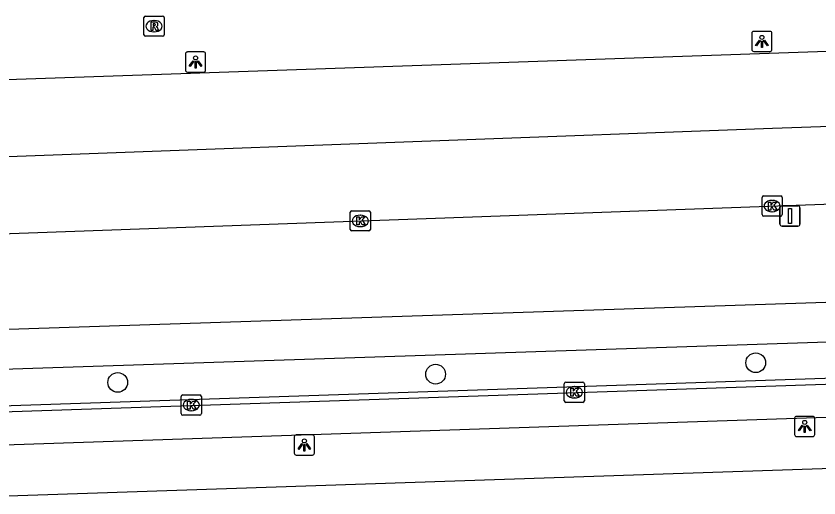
# Model space of a CAD drawing. Extents: x 161084 to 161928, y 385355 to 386522.
# Drawn here: x 161432.81 to 161472.63, y 386466.57 to 386490.46 of the extents above; entities that cross this region are included whole.
import ezdxf

# ---------------------------------------------------------------- set-up
doc = ezdxf.new("R2010")
doc.units = 0
for name, color, linetype in [('IMGEO_Boom', 7, 'Continuous'), ('IMGEO_Fietspad_gesloten', 7, 'Continuous'), ('IMGEO_Kolk', 7, 'Continuous'), ('IMGEO_Lichtpunt', 7, 'Continuous'), ('IMGEO_OVBaan_gesloten', 7, 'Continuous'), ('IMGEO_Rioolput', 7, 'Continuous'), ('IMGEO_Verkeersbordpaal', 7, 'Continuous'), ('IMGEO_Voetpad_open', 7, 'Continuous')]:
    doc.layers.add(name, color=color, linetype=linetype)

msp = doc.modelspace()

# ---------------------------------------------------------------- linework, layer by layer
at = {"layer": 'IMGEO_Boom'}
for centre in [(161469.496, 386473.265), (161453.623, 386472.701), (161437.857, 386472.29)]:
    msp.add_circle(centre, 0.489, dxfattribs=at)
at = {"layer": 'IMGEO_Fietspad_gesloten'}
for points in [[(161504.64, 386477.27), (161503.47, 386477.26), (161500, 386477.146), (161422.42, 386474.59), (161419.34, 386474.481), (161387.908, 386473.37)], [(161504.681, 386475.335), (161503.066, 386475.274), (161500, 386475.173), (161422.655, 386472.617), (161419.403, 386472.504), (161375.032, 386470.964), (161373.83, 386470.922)], [(161373.947, 386469.131), (161374.447, 386469.158), (161419.46, 386470.712), (161422.709, 386470.822), (161500, 386473.404), (161503.428, 386473.519), (161521.211, 386474.123), (161521.222, 386473.985), (161521.236, 386473.81)], [(161373.945, 386468.888), (161419.47, 386470.405), (161422.267, 386470.498), (161500, 386473.118), (161503.432, 386473.234), (161521.028, 386473.8)], [(161521.05, 386472.187), (161503.171, 386471.561), (161500, 386471.455), (161422.381, 386468.851), (161419.522, 386468.753), (161373.892, 386467.179)]]:
    msp.add_lwpolyline(points, dxfattribs=at)
at = {"layer": 'IMGEO_Kolk'}
for p, q in [((161469.809, 386480.611), (161469.809, 386481.463)), ((161469.884, 386481.537), (161470.736, 386481.537)), ((161470.297, 386481.317), (161470.322, 386481.317)), ((161470.81, 386481.463), (161470.81, 386480.611)), ((161449.462, 386480.8), (161450.314, 386480.8)), ((161449.387, 386479.874), (161449.387, 386480.726)), ((161449.875, 386480.58), (161449.9, 386480.58)), ((161450.388, 386480.726), (161450.388, 386479.874)), ((161470.736, 386480.537), (161469.884, 386480.537)), ((161470.32, 386480.757), (161470.295, 386480.757)), ((161449.898, 386480.02), (161449.873, 386480.02)), ((161450.314, 386479.8), (161449.462, 386479.8)), ((161460.001, 386471.378), (161460.001, 386472.23)), ((161460.076, 386472.304), (161460.928, 386472.304)), ((161460.489, 386472.084), (161460.514, 386472.084)), ((161461.002, 386472.23), (161461.002, 386471.378)), ((161441.078, 386471.67), (161441.93, 386471.67)), ((161441.003, 386470.744), (161441.003, 386471.596)), ((161441.491, 386471.45), (161441.516, 386471.45)), ((161442.004, 386471.596), (161442.004, 386470.744)), ((161460.928, 386471.304), (161460.076, 386471.304)), ((161460.512, 386471.524), (161460.487, 386471.524)), ((161441.514, 386470.89), (161441.489, 386470.89)), ((161441.93, 386470.67), (161441.078, 386470.67))]:
    msp.add_line(p, q, dxfattribs=at)
for points in [[(161469.809, 386480.611), (161469.809, 386481.463)], [(161469.884, 386481.537), (161470.736, 386481.537)], [(161470.13, 386481.237), (161470.253, 386481.237), (161470.253, 386481.086), (161470.383, 386481.237), (161470.547, 386481.237), (161470.401, 386481.086), (161470.554, 386480.837), (161470.402, 386480.837), (161470.317, 386481.001), (161470.253, 386480.934), (161470.253, 386480.837), (161470.13, 386480.837), (161470.13, 386481.237)], [(161470.81, 386481.463), (161470.81, 386480.611)], [(161449.462, 386480.8), (161450.314, 386480.8)], [(161449.387, 386479.874), (161449.387, 386480.726)], [(161449.708, 386480.5), (161449.831, 386480.5), (161449.831, 386480.349), (161449.961, 386480.5), (161450.125, 386480.5), (161449.979, 386480.349), (161450.132, 386480.1), (161449.98, 386480.1), (161449.895, 386480.264), (161449.831, 386480.197), (161449.831, 386480.1), (161449.708, 386480.1), (161449.708, 386480.5)], [(161450.388, 386480.726), (161450.388, 386479.874)], [(161470.736, 386480.537), (161469.884, 386480.537)], [(161450.314, 386479.8), (161449.462, 386479.8)], [(161460.001, 386471.378), (161460.001, 386472.23)], [(161460.076, 386472.304), (161460.928, 386472.304)], [(161461.002, 386472.23), (161461.002, 386471.378)], [(161441.078, 386471.67), (161441.93, 386471.67)], [(161460.322, 386472.004), (161460.445, 386472.004), (161460.445, 386471.853), (161460.575, 386472.004), (161460.739, 386472.004), (161460.593, 386471.853), (161460.746, 386471.604), (161460.594, 386471.604), (161460.509, 386471.768), (161460.445, 386471.701), (161460.445, 386471.604), (161460.322, 386471.604), (161460.322, 386472.004)], [(161441.003, 386470.744), (161441.003, 386471.596)], [(161441.324, 386471.37), (161441.447, 386471.37), (161441.447, 386471.219), (161441.577, 386471.37), (161441.741, 386471.37), (161441.595, 386471.219), (161441.748, 386470.97), (161441.596, 386470.97), (161441.511, 386471.134), (161441.447, 386471.067), (161441.447, 386470.97), (161441.324, 386470.97), (161441.324, 386471.37)], [(161442.004, 386471.596), (161442.004, 386470.744)], [(161460.928, 386471.304), (161460.076, 386471.304)], [(161441.93, 386470.67), (161441.078, 386470.67)]]:
    msp.add_lwpolyline(points, dxfattribs=at)
for centre, start, end in [((161469.886, 386481.461), 91.552, 178.448), ((161469.886, 386481.461), 91.552, 178.448), ((161470.734, 386481.461), 1.552, 88.448), ((161470.734, 386481.461), 1.552, 88.448), ((161449.464, 386480.724), 91.552, 178.448), ((161449.464, 386480.724), 91.552, 178.448), ((161450.312, 386480.724), 1.552, 88.448), ((161450.312, 386480.724), 1.552, 88.448), ((161469.886, 386480.613), 181.552, 268.448), ((161469.886, 386480.613), 181.552, 268.448), ((161470.734, 386480.613), 271.552, 358.448), ((161470.734, 386480.613), 271.552, 358.448), ((161449.464, 386479.876), 181.552, 268.448), ((161449.464, 386479.876), 181.552, 268.448), ((161450.312, 386479.876), 271.552, 358.448), ((161450.312, 386479.876), 271.552, 358.448), ((161460.078, 386472.228), 91.552, 178.448), ((161460.078, 386472.228), 91.552, 178.448), ((161460.926, 386472.228), 1.552, 88.448), ((161460.926, 386472.228), 1.552, 88.448), ((161441.08, 386471.594), 91.552, 178.448), ((161441.08, 386471.594), 91.552, 178.448), ((161441.928, 386471.594), 1.552, 88.448), ((161441.928, 386471.594), 1.552, 88.448), ((161460.078, 386471.38), 181.552, 268.448), ((161460.078, 386471.38), 181.552, 268.448), ((161460.926, 386471.38), 271.552, 358.448), ((161460.926, 386471.38), 271.552, 358.448), ((161441.08, 386470.746), 181.552, 268.448), ((161441.08, 386470.746), 181.552, 268.448), ((161441.928, 386470.746), 271.552, 358.448), ((161441.928, 386470.746), 271.552, 358.448)]:
    msp.add_arc(centre, 0.0765, start, end, dxfattribs=at)
for centre, major_axis, ratio, start_param, end_param in [((161470.296, 386481.037), (-0.387, 0.002), 0.722429, 4.712389, 7.853982), ((161470.321, 386481.037), (-0.39, 0.002), 0.717154, 1.570796, 4.712389), ((161449.874, 386480.3), (-0.387, 0.002), 0.722429, 4.712389, 7.853982), ((161449.899, 386480.3), (-0.39, 0.002), 0.717154, 1.570796, 4.712389), ((161460.488, 386471.804), (-0.387, 0.002), 0.722429, 4.712389, 7.853982), ((161460.513, 386471.804), (-0.39, 0.002), 0.717154, 1.570796, 4.712389), ((161441.49, 386471.17), (-0.387, 0.002), 0.722429, 4.712389, 7.853982), ((161441.515, 386471.17), (-0.39, 0.002), 0.717154, 1.570796, 4.712389)]:
    msp.add_ellipse(centre, major_axis=major_axis, ratio=ratio, start_param=start_param, end_param=end_param, dxfattribs=at)
at = {"layer": 'IMGEO_Lichtpunt'}
for p, q in [((161469.304, 386489.602), (161469.304, 386488.795)), ((161469.304, 386489.602), (161469.304, 386488.795)), ((161470.206, 386489.697), (161469.398, 386489.697)), ((161470.206, 386489.697), (161469.398, 386489.697)), ((161470.3, 386488.795), (161470.3, 386489.602)), ((161470.3, 386488.795), (161470.3, 386489.602)), ((161441.218, 386488.579), (161441.218, 386487.772)), ((161441.218, 386488.579), (161441.218, 386487.772)), ((161442.12, 386488.674), (161441.312, 386488.674)), ((161442.12, 386488.674), (161441.312, 386488.674)), ((161442.214, 386487.772), (161442.214, 386488.579)), ((161442.214, 386487.772), (161442.214, 386488.579)), ((161469.398, 386488.701), (161470.206, 386488.701)), ((161469.398, 386488.701), (161470.206, 386488.701)), ((161441.312, 386487.678), (161442.12, 386487.678)), ((161441.312, 386487.678), (161442.12, 386487.678)), ((161471.428, 386470.513), (161471.428, 386469.706)), ((161471.428, 386470.513), (161471.428, 386469.706)), ((161472.33, 386470.608), (161471.522, 386470.608)), ((161472.33, 386470.608), (161471.522, 386470.608)), ((161472.424, 386469.706), (161472.424, 386470.513)), ((161472.424, 386469.706), (161472.424, 386470.513)), ((161447.515, 386469.688), (161446.707, 386469.688)), ((161447.515, 386469.688), (161446.707, 386469.688)), ((161446.613, 386469.593), (161446.613, 386468.786)), ((161446.613, 386469.593), (161446.613, 386468.786)), ((161447.609, 386468.786), (161447.609, 386469.593)), ((161447.609, 386468.786), (161447.609, 386469.593)), ((161471.522, 386469.612), (161472.33, 386469.612)), ((161471.522, 386469.612), (161472.33, 386469.612)), ((161446.707, 386468.692), (161447.515, 386468.692)), ((161446.707, 386468.692), (161447.515, 386468.692))]:
    msp.add_line(p, q, dxfattribs=at)
for points in [[(161469.678, 386489.266), (161469.717, 386489.238), (161469.529, 386488.976), (161469.491, 386489.003), (161469.678, 386489.266)], [(161469.78, 386489.218), (161469.827, 386489.218), (161469.827, 386488.896), (161469.78, 386488.896), (161469.78, 386489.218)], [(161469.89, 386489.238), (161469.928, 386489.265), (161470.115, 386489.003), (161470.076, 386488.975), (161469.89, 386489.238)], [(161441.592, 386488.243), (161441.631, 386488.215), (161441.443, 386487.953), (161441.405, 386487.98), (161441.592, 386488.243)], [(161441.694, 386488.195), (161441.741, 386488.195), (161441.741, 386487.873), (161441.694, 386487.873), (161441.694, 386488.195)], [(161441.804, 386488.215), (161441.842, 386488.242), (161442.029, 386487.98), (161441.99, 386487.952), (161441.804, 386488.215)], [(161471.802, 386470.177), (161471.841, 386470.149), (161471.653, 386469.887), (161471.615, 386469.914), (161471.802, 386470.177)], [(161471.904, 386470.129), (161471.951, 386470.129), (161471.951, 386469.807), (161471.904, 386469.807), (161471.904, 386470.129)], [(161472.014, 386470.149), (161472.052, 386470.176), (161472.239, 386469.914), (161472.2, 386469.886), (161472.014, 386470.149)], [(161446.987, 386469.257), (161447.026, 386469.229), (161446.838, 386468.967), (161446.8, 386468.994), (161446.987, 386469.257)], [(161447.199, 386469.229), (161447.237, 386469.256), (161447.424, 386468.994), (161447.385, 386468.966), (161447.199, 386469.229)], [(161447.089, 386469.209), (161447.136, 386469.209), (161447.136, 386468.887), (161447.089, 386468.887), (161447.089, 386469.209)]]:
    msp.add_lwpolyline(points, dxfattribs=at)
for centre in [(161469.803, 386489.4), (161441.717, 386488.377), (161471.927, 386470.311), (161447.112, 386469.391)]:
    msp.add_circle(centre, 0.0994, dxfattribs=at)
for centre, start, end in [((161469.398, 386489.602), 90, 180), ((161469.398, 386489.602), 90, 180), ((161470.206, 386489.602), 0, 90), ((161470.206, 386489.602), 0, 90), ((161469.398, 386488.795), 180, 270), ((161469.398, 386488.795), 180, 270), ((161470.206, 386488.795), 270, 0), ((161470.206, 386488.795), 270, 360), ((161441.312, 386488.579), 90, 180), ((161441.312, 386488.579), 90, 180), ((161442.12, 386488.579), 0, 90), ((161442.12, 386488.579), 0, 90), ((161441.312, 386487.772), 180, 270), ((161441.312, 386487.772), 180, 270), ((161442.12, 386487.772), 270, 0), ((161442.12, 386487.772), 270, 360), ((161471.522, 386470.513), 90, 180), ((161471.522, 386470.513), 90, 180), ((161472.33, 386470.513), 0, 90), ((161472.33, 386470.513), 0, 90), ((161446.707, 386469.593), 90, 180), ((161446.707, 386469.593), 90, 180), ((161447.515, 386469.593), 0, 90), ((161447.515, 386469.593), 0, 90), ((161471.522, 386469.706), 180, 270), ((161471.522, 386469.706), 180, 270), ((161472.33, 386469.706), 270, 0), ((161472.33, 386469.706), 270, 360), ((161446.707, 386468.786), 180, 270), ((161446.707, 386468.786), 180, 270), ((161447.515, 386468.786), 270, 0), ((161447.515, 386468.786), 270, 360)]:
    msp.add_arc(centre, 0.0946, start, end, dxfattribs=at)
at = {"layer": 'IMGEO_OVBaan_gesloten'}
for points in [[(161502.078, 386489.71), (161500.793, 386489.65), (161418.948, 386486.825), (161388.195, 386485.727), (161387.543, 386485.704)], [(161514.225, 386486.399), (161470.335, 386484.875), (161402.535, 386482.368), (161372.986, 386481.34)], [(161397.843, 386478.5), (161403.895, 386478.639), (161419.19, 386479.191), (161509.574, 386482.455)]]:
    msp.add_lwpolyline(points, dxfattribs=at)
at = {"layer": 'IMGEO_Rioolput'}
for p, q in [((161439.156, 386489.529), (161439.156, 386490.381)), ((161439.231, 386490.455), (161440.083, 386490.455)), ((161440.157, 386490.381), (161440.157, 386489.529)), ((161439.644, 386490.235), (161439.669, 386490.235)), ((161439.667, 386489.675), (161439.642, 386489.675)), ((161440.083, 386489.455), (161439.231, 386489.455))]:
    msp.add_line(p, q, dxfattribs=at)
for points in [[(161439.156, 386489.529), (161439.156, 386490.381)], [(161439.231, 386490.455), (161440.083, 386490.455)], [(161440.157, 386490.381), (161440.157, 386489.529)], [(161439.745, 386490.153), (161439.493, 386490.155), (161439.493, 386489.755)], [(161439.671, 386490.074), (161439.617, 386490.074), (161439.617, 386489.993)], [(161439.617, 386489.993), (161439.669, 386489.993)], [(161439.493, 386489.755), (161439.617, 386489.755), (161439.617, 386489.917), (161439.628, 386489.917)], [(161439.675, 386489.888), (161439.746, 386489.755), (161439.886, 386489.755), (161439.821, 386489.881)], [(161440.083, 386489.455), (161439.231, 386489.455)]]:
    msp.add_lwpolyline(points, dxfattribs=at)
for centre, radius, start, end in [((161439.233, 386490.379), 0.0765, 91.552, 178.448), ((161439.233, 386490.379), 0.0765, 91.552, 178.448), ((161440.081, 386490.379), 0.0765, 1.552, 88.448), ((161440.081, 386490.379), 0.0765, 1.552, 88.448), ((161439.653, 386490.182), 0.19, 274.7715, 282.9687), ((161439.677, 386489.978), 0.0964, 77.0061, 93.1865), ((161439.691, 386490.035), 0.0378, 276.6634, 79.6772), ((161439.744, 386490.043), 0.109, 350.3612, 89.416), ((161439.742, 386490.043), 0.112, 277.5842, 350.9817), ((161439.627, 386489.864), 0.0533, 26.0293, 88.6989), ((161439.726, 386489.828), 0.108, 29.5134, 73.7905), ((161439.233, 386489.531), 0.0765, 181.552, 268.448), ((161439.233, 386489.531), 0.0765, 181.552, 268.448), ((161440.081, 386489.531), 0.0765, 271.552, 358.448), ((161440.081, 386489.531), 0.0765, 271.552, 358.448)]:
    msp.add_arc(centre, radius, start, end, dxfattribs=at)
for centre, major_axis, ratio, start_param, end_param in [((161439.643, 386489.955), (-0.387, 0.002), 0.722429, 4.712389, 7.853982), ((161439.668, 386489.955), (-0.39, 0.002), 0.717154, 1.570796, 4.712389)]:
    msp.add_ellipse(centre, major_axis=major_axis, ratio=ratio, start_param=start_param, end_param=end_param, dxfattribs=at)
at = {"layer": 'IMGEO_Verkeersbordpaal'}
for p, q in [((161470.701, 386480.14), (161470.701, 386480.94)), ((161470.701, 386480.94), (161470.701, 386480.14)), ((161470.801, 386481.04), (161471.591, 386481.04)), ((161471.591, 386481.04), (161470.801, 386481.04)), ((161471.691, 386480.94), (161471.691, 386480.14)), ((161471.691, 386480.14), (161471.691, 386480.94)), ((161471.591, 386480.04), (161470.801, 386480.04)), ((161470.801, 386480.04), (161471.591, 386480.04))]:
    msp.add_line(p, q, dxfattribs=at)
msp.add_lwpolyline([(161471.121, 386480.915), (161471.271, 386480.915), (161471.271, 386480.165), (161471.121, 386480.165), (161471.121, 386480.915)], dxfattribs=at)
for centre, start, end in [((161470.801, 386480.94), 90, 180), ((161470.801, 386480.94), 90, 180), ((161471.591, 386480.94), 0, 90), ((161471.591, 386480.94), 360, 90), ((161470.801, 386480.14), 180, 270), ((161470.801, 386480.14), 180, 270), ((161471.591, 386480.14), 270, 0), ((161471.591, 386480.14), 270, 0)]:
    msp.add_arc(centre, 0.1, start, end, dxfattribs=at)
at = {"layer": 'IMGEO_Voetpad_open'}
msp.add_lwpolyline([(161429.441, 386466.565), (161493.479, 386468.725)], dxfattribs=at)

doc.saveas('drawing.dxf')
